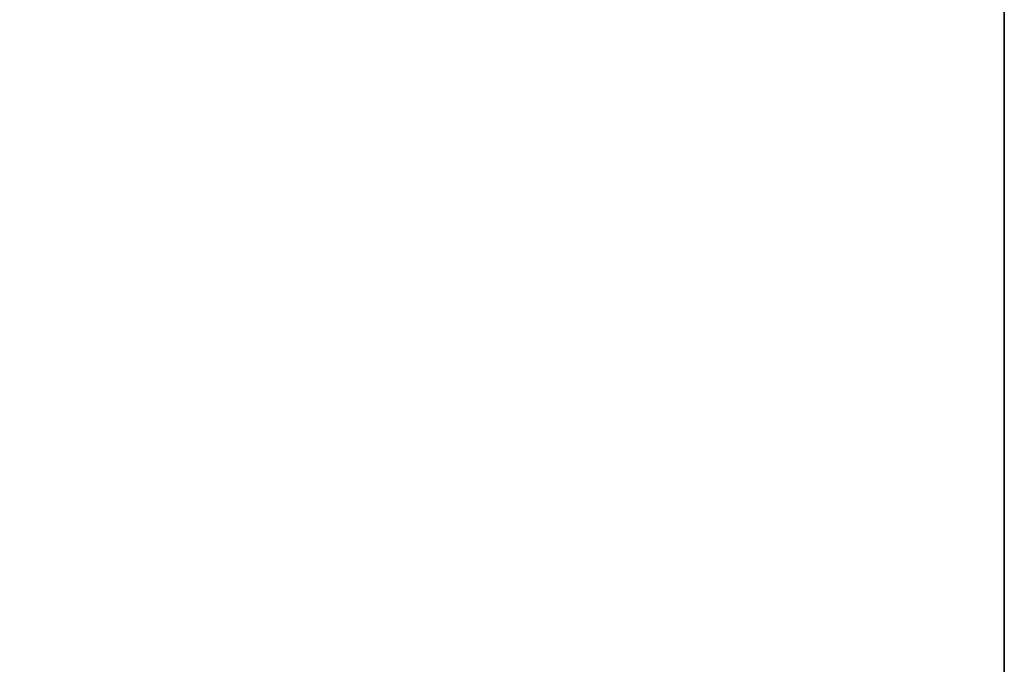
# Model space of a CAD drawing. Header units: centimetres. Extents: x -54 to 171, y -22 to 171.
# Tile 484 of 488: x -6.22 to 0, y 85.6 to 89.67. Entities that reach past the tile are written whole.
import ezdxf

# ---------------------------------------------------------------- set-up
doc = ezdxf.new("R2010")
doc.units = ezdxf.units.CM
doc.header["$MEASUREMENT"] = 0
doc.layers.add('Frida DC -V3 v33_Sketch14', color=7, linetype='Continuous')
doc.layers.add('Frida DC -V3 v33_Sketch36', color=7, linetype='Continuous')

msp = doc.modelspace()

# ---------------------------------------------------------------- linework, layer by layer
at = {"layer": 'Frida DC -V3 v33_Sketch14'}
for p, q in [((0, 122.9489), (0, 0)), ((0, 0, -23), (0, 122.9489, -23)), ((0, 122.9489, 23), (0, 0, 23)), ((0, 0), (0, 122.9489)), ((0, 0, 23), (0, 122.9489, 23)), ((0, 122.9489, -40), (0, 0, -40)), ((0, 0, -23), (0, 122.9489, -23)), ((0, 122.9489, 40), (0, 0, 40))]:
    msp.add_line(p, q, dxfattribs=at)
at = {"layer": 'Frida DC -V3 v33_Sketch36'}
for points, knots in [([(-1.7691, 65.3714, -184.5993), (-7.5753, 69.3355, -184.5993), (-12.2471, 72.5251, -184.9906), (-15.9843, 75.0767, -185.7505), (-19.8139, 77.6913, -186.5291), (-22.6942, 79.6578, -187.6933), (-24.9268, 81.1821, -189.2205), (-26.4458, 82.2192, -190.2595), (-27.6563, 83.0457, -191.4722), (-28.5999, 83.6899, -192.7587), (-29.8684, 84.556, -194.4883), (-30.6462, 85.087, -196.3081), (-31.2007, 85.4655, -197.9975), (-31.523, 85.6856, -198.9798), (-31.7732, 85.8564, -199.9276), (-31.9892, 86.0039, -200.8562), (-32.2374, 86.1734, -201.923), (-32.4407, 86.3122, -202.9662), (-32.6185, 86.4336, -204.0258), (-32.8228, 86.5731, -205.2433), (-32.9922, 86.6887, -206.4847), (-33.117, 86.7739, -207.7854), (-33.2604, 86.8718, -209.2798), (-33.3412, 86.927, -210.8543), (-33.3412, 86.927, -212.5)], [-1, -1, -1, -1, -0.843176, -0.843176, -0.843176, -0.682474, -0.682474, -0.682474, -0.573134, -0.573134, -0.573134, -0.426145, -0.426145, -0.426145, -0.340671, -0.340671, -0.340671, -0.242467, -0.242467, -0.242467, -0.129637, -0.129637, -0.129637, 0, 0, 0, 0]), ([(-33.3412, 86.927, -212.5), (-33.3412, 86.927, -210.8543), (-33.2604, 86.8718, -209.2798), (-33.117, 86.7739, -207.7854), (-32.9922, 86.6887, -206.4847), (-32.8228, 86.5731, -205.2433), (-32.6185, 86.4336, -204.0258), (-32.4407, 86.3122, -202.9662), (-32.2374, 86.1734, -201.923), (-31.9892, 86.0039, -200.8562), (-31.7732, 85.8564, -199.9276), (-31.523, 85.6856, -198.9798), (-31.2007, 85.4655, -197.9975), (-30.6462, 85.087, -196.3081), (-29.8684, 84.556, -194.4883), (-28.5999, 83.6899, -192.7587), (-27.6563, 83.0457, -191.4722), (-26.4458, 82.2192, -190.2595), (-24.9268, 81.1821, -189.2205), (-22.6942, 79.6578, -187.6933), (-19.8139, 77.6913, -186.5291), (-15.9843, 75.0767, -185.7505), (-12.2471, 72.5251, -184.9906), (-7.5753, 69.3355, -184.5993), (-1.7691, 65.3714, -184.5993)], [0, 0, 0, 0, 0.1296366, 0.1296366, 0.1296366, 0.2424675, 0.2424675, 0.2424675, 0.3406714, 0.3406714, 0.3406714, 0.4261445, 0.4261445, 0.4261445, 0.5731344, 0.5731344, 0.5731344, 0.6824737, 0.6824737, 0.6824737, 0.843176, 0.843176, 0.843176, 1, 1, 1, 1])]:
    msp.add_open_spline(points, degree=3, knots=knots, dxfattribs=at)

doc.saveas('drawing.dxf')
